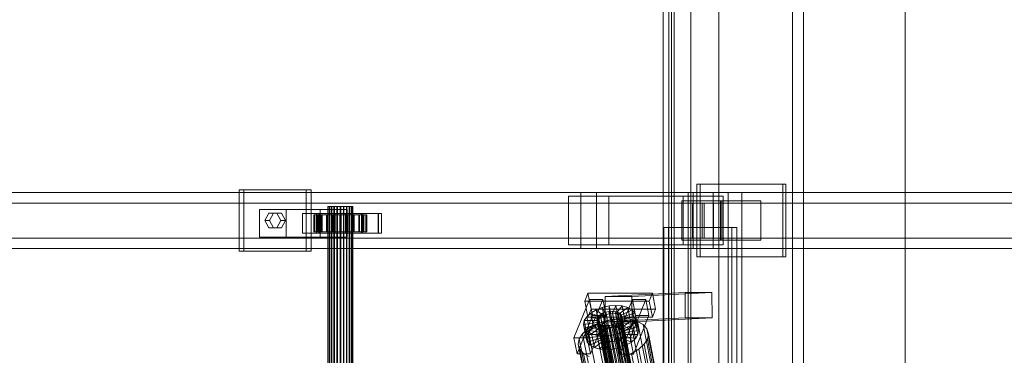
# Model space of a CAD drawing. Header units: millimetres. Extents: x -2233 to 65662, y -50530 to 6847.
# Tile 334 of 656: x 3339 to 4043, y -17666 to -17426. Entities that reach past the tile are written whole.
import ezdxf

# ---------------------------------------------------------------- set-up
doc = ezdxf.new("R2010")
doc.units = ezdxf.units.MM
doc.layers.add('superior_C01', color=7, linetype='Continuous', lineweight=0)
doc.layers.add('superior_tolva', color=7, linetype='Continuous', lineweight=0)

msp = doc.modelspace()

# ---------------------------------------------------------------- linework, layer by layer
at = {"layer": 'superior_C01'}
for p, q in [((3544.288, -17548), (3496.321, -17548)), ((3496.321, -17548), (3496.321, -17592)), ((3499.708, -17548), (3496.321, -17548)), ((3499.708, -17592), (3499.708, -17548)), ((3499.708, -17548), (3547.675, -17548)), ((3544.288, -17592), (3544.288, -17548)), ((3544.288, -17548), (3547.675, -17548)), ((3547.675, -17548), (3547.675, -17592)), ((3884.794, -17544), (3823.396, -17544)), ((3823.396, -17544), (3823.396, -17596)), ((3825.654, -17544), (3823.396, -17544)), ((3825.654, -17596), (3825.654, -17544)), ((3825.654, -17544), (3887.052, -17544)), ((3884.794, -17596), (3884.794, -17544)), ((3884.794, -17544), (3887.052, -17544)), ((3887.052, -17544), (3887.052, -17596)), ((3740.385, -17550), (2589.177, -17550)), ((2600.468, -17550), (3751.675, -17550)), ((3820.827, -17550), (2669.62, -17550)), ((2683.732, -17550), (3834.94, -17550)), ((3760.42, -17552.5), (3731.64, -17552.5)), ((3731.64, -17552.5), (3731.64, -17587.5)), ((3813.494, -17552.5), (3731.64, -17552.5)), ((3740.385, -17550), (3740.385, -17590)), ((3751.675, -17550), (3740.385, -17550)), ((4891.593, -17550), (3740.385, -17550)), ((3751.675, -17590), (3751.675, -17550)), ((3751.675, -17550), (4902.883, -17550)), ((3760.42, -17587.5), (3760.42, -17552.5)), ((3760.42, -17552.5), (3842.274, -17552.5)), ((3845.659, -17550), (3807.286, -17550)), ((3807.286, -17550), (3807.286, -18450)), ((3817.165, -17550), (3807.286, -17550)), ((3841.327, -17556), (3812.547, -17556)), ((3812.547, -17556), (3812.547, -17584)), ((3840.269, -17556), (3812.547, -17556)), ((3813.494, -17587.5), (3813.494, -17552.5)), ((3813.494, -17552.5), (3842.274, -17552.5)), ((3817.165, -18450), (3817.165, -17550)), ((3817.165, -17550), (3855.538, -17550)), ((3820.827, -17550), (3820.827, -17590)), ((3834.94, -17550), (3820.827, -17550)), ((4972.035, -17550), (3820.827, -17550)), ((3834.94, -17590), (3834.94, -17550)), ((3834.94, -17550), (4986.148, -17550)), ((3840.269, -17584), (3840.269, -17556)), ((3840.269, -17556), (3869.049, -17556)), ((3841.327, -17584), (3841.327, -17556)), ((3841.327, -17556), (3869.049, -17556)), ((3842.274, -17552.5), (3842.274, -17587.5)), ((3845.659, -18450), (3845.659, -17550)), ((3845.659, -17550), (3855.538, -17550)), ((3855.538, -17550), (3855.538, -18450)), ((3869.049, -17556), (3869.049, -17584)), ((3827.149, -17557.5), (2594.087, -17557.5)), ((2595.558, -17557.5), (3828.619, -17557.5)), ((3529.898, -17562), (3510.711, -17562)), ((3510.711, -17562), (3510.711, -17582)), ((3554.244, -17562), (3510.711, -17562)), ((3529.898, -17582), (3529.898, -17562)), ((3529.898, -17562), (3573.431, -17562)), ((3554.244, -17582), (3554.244, -17562)), ((3554.244, -17562), (3573.431, -17562)), ((3559.888, -17560), (3559.638, -17560)), ((3559.638, -17560), (3560.002, -17560)), ((3559.638, -18440), (3559.638, -17560)), ((3560.734, -17560), (3559.888, -17560)), ((3559.888, -18440), (3559.888, -17560)), ((3560.002, -17560), (3560.953, -17560)), ((3560.002, -18440), (3560.002, -17560)), ((3562.119, -17560), (3560.734, -17560)), ((3560.734, -18440), (3560.734, -17560)), ((3560.953, -17560), (3562.429, -17560)), ((3560.953, -18440), (3560.953, -17560)), ((3563.947, -17560), (3562.119, -17560)), ((3562.119, -18440), (3562.119, -17560)), ((3562.429, -17560), (3564.327, -17560)), ((3562.429, -18440), (3562.429, -17560)), ((3566.095, -17560), (3563.947, -17560)), ((3563.947, -18440), (3563.947, -17560)), ((3564.327, -17560), (3566.519, -17560)), ((3564.327, -18440), (3564.327, -17560)), ((3568.417, -17560), (3566.095, -17560)), ((3566.095, -18440), (3566.095, -17560)), ((3566.519, -17560), (3568.855, -17560)), ((3566.519, -18440), (3566.519, -17560)), ((3570.753, -17560), (3568.417, -17560)), ((3568.417, -18440), (3568.417, -17560)), ((3568.855, -17560), (3571.176, -17560)), ((3568.855, -18440), (3568.855, -17560)), ((3572.945, -17560), (3570.753, -17560)), ((3570.753, -18440), (3570.753, -17560)), ((3571.176, -17560), (3573.324, -17560)), ((3571.176, -18440), (3571.176, -17560)), ((3574.843, -17560), (3572.945, -17560)), ((3572.945, -18440), (3572.945, -17560)), ((3573.324, -17560), (3575.153, -17560)), ((3573.324, -18440), (3573.324, -17560)), ((3573.431, -17562), (3573.431, -17582)), ((3576.318, -17560), (3574.843, -17560)), ((3574.843, -18440), (3574.843, -17560)), ((3575.153, -17560), (3576.537, -17560)), ((3575.153, -18440), (3575.153, -17560)), ((3577.27, -17560), (3576.318, -17560)), ((3576.318, -18440), (3576.318, -17560)), ((3576.537, -17560), (3577.383, -17560)), ((3576.537, -18440), (3576.537, -17560)), ((3577.633, -17560), (3577.27, -17560)), ((3577.27, -17560), (3577.27, -18440)), ((3577.383, -17560), (3577.633, -17560)), ((3577.383, -18440), (3577.383, -17560)), ((3577.633, -18440), (3577.633, -17560)), ((3820.388, -17557.5), (3835.379, -17557.5)), ((3820.388, -17582.5), (3820.388, -17557.5)), ((4889.742, -17557.5), (3820.388, -17557.5)), ((3827.149, -17557.5), (3827.149, -17582.5)), ((3828.619, -17557.5), (3827.149, -17557.5)), ((3828.619, -17582.5), (3828.619, -17557.5)), ((3835.379, -17557.5), (3835.379, -17582.5)), ((3835.379, -17557.5), (4904.734, -17557.5)), ((3514.549, -17570), (3517.427, -17564.804)), ((3517.427, -17575.196), (3514.549, -17570)), ((3514.549, -17570), (3517.936, -17570)), ((3517.427, -17564.804), (3523.183, -17564.804)), ((3520.814, -17564.804), (3517.427, -17564.804)), ((3520.814, -17564.804), (3517.936, -17570)), ((3517.936, -17570), (3520.814, -17575.196)), ((3526.57, -17564.804), (3520.814, -17564.804)), ((3523.183, -17564.804), (3526.061, -17570)), ((3526.57, -17564.804), (3523.183, -17564.804)), ((3526.061, -17570), (3523.183, -17575.196)), ((3529.448, -17570), (3526.061, -17570)), ((3529.448, -17570), (3526.57, -17564.804)), ((3526.57, -17575.196), (3529.448, -17570)), ((3553.115, -17565), (3541.603, -17565)), ((3541.603, -17565), (3541.603, -17579)), ((3553.458, -17565), (3541.603, -17565)), ((3550.169, -17566), (3549.641, -17566)), ((3549.641, -17566), (3559.638, -17566)), ((3549.641, -17578), (3549.641, -17566)), ((3549.641, -17566), (3550.408, -17566)), ((3551.955, -17566), (3550.169, -17566)), ((3550.169, -17566), (3559.888, -17566)), ((3550.169, -17578), (3550.169, -17566)), ((3550.408, -17566), (3560.002, -17566)), ((3550.408, -17578), (3550.408, -17566)), ((3550.408, -17566), (3552.417, -17566)), ((3595.781, -17565), (3551.652, -17565)), ((3551.652, -17565), (3551.652, -17579)), ((3553.91, -17565), (3551.652, -17565)), ((3554.878, -17566), (3551.955, -17566)), ((3551.955, -17566), (3560.734, -17566)), ((3551.955, -17578), (3551.955, -17566)), ((3552.417, -17566), (3560.953, -17566)), ((3552.417, -17578), (3552.417, -17566)), ((3552.417, -17566), (3555.532, -17566)), ((3553.115, -17579), (3553.115, -17565)), ((3553.115, -17565), (3564.97, -17565)), ((3553.458, -17579), (3553.458, -17565)), ((3553.458, -17565), (3564.97, -17565)), ((3553.91, -17579), (3553.91, -17565)), ((3553.91, -17565), (3598.039, -17565)), ((3558.738, -17566), (3554.878, -17566)), ((3554.878, -17566), (3562.119, -17566)), ((3554.878, -17578), (3554.878, -17566)), ((3555.532, -17566), (3562.429, -17566)), ((3555.532, -17578), (3555.532, -17566)), ((3555.532, -17566), (3559.539, -17566)), ((3563.273, -17566), (3558.738, -17566)), ((3558.738, -17566), (3563.947, -17566)), ((3558.738, -17578), (3558.738, -17566)), ((3559.539, -17566), (3564.327, -17566)), ((3559.539, -17578), (3559.539, -17566)), ((3559.539, -17566), (3564.166, -17566)), ((3559.638, -17566), (3559.888, -17566)), ((3559.638, -17566), (3559.638, -17578)), ((3560.002, -17566), (3559.638, -17566)), ((3559.888, -17566), (3560.734, -17566)), ((3559.888, -17566), (3559.888, -17578)), ((3560.002, -17566), (3560.002, -17578)), ((3560.953, -17566), (3560.002, -17566)), ((3560.734, -17566), (3562.119, -17566)), ((3560.734, -17566), (3560.734, -17578)), ((3560.953, -17566), (3560.953, -17578)), ((3562.429, -17566), (3560.953, -17566)), ((3562.119, -17566), (3563.947, -17566)), ((3562.119, -17566), (3562.119, -17578)), ((3562.429, -17566), (3562.429, -17578)), ((3564.327, -17566), (3562.429, -17566)), ((3568.173, -17566), (3563.273, -17566)), ((3563.273, -17566), (3566.095, -17566)), ((3563.273, -17578), (3563.273, -17566)), ((3563.947, -17566), (3566.095, -17566)), ((3563.947, -17566), (3563.947, -17578)), ((3564.166, -17566), (3566.519, -17566)), ((3564.166, -17578), (3564.166, -17566)), ((3564.166, -17566), (3569.098, -17566)), ((3564.327, -17566), (3564.327, -17578)), ((3566.519, -17566), (3564.327, -17566)), ((3564.97, -17565), (3564.97, -17579)), ((3566.095, -17566), (3568.417, -17566)), ((3566.095, -17566), (3566.095, -17578)), ((3566.519, -17566), (3566.519, -17578)), ((3568.855, -17566), (3566.519, -17566)), ((3573.105, -17566), (3568.173, -17566)), ((3568.173, -17566), (3568.417, -17566)), ((3568.173, -17578), (3568.173, -17566)), ((3568.417, -17566), (3570.753, -17566)), ((3568.417, -17566), (3568.417, -17578)), ((3569.098, -17566), (3568.855, -17566)), ((3568.855, -17566), (3568.855, -17578)), ((3571.176, -17566), (3568.855, -17566)), ((3569.098, -17578), (3569.098, -17566)), ((3569.098, -17566), (3573.999, -17566)), ((3573.105, -17566), (3570.753, -17566)), ((3570.753, -17566), (3572.945, -17566)), ((3570.753, -17566), (3570.753, -17578)), ((3573.999, -17566), (3571.176, -17566)), ((3571.176, -17566), (3571.176, -17578)), ((3573.324, -17566), (3571.176, -17566)), ((3583.814, -17565), (3572.302, -17565)), ((3572.302, -17565), (3572.302, -17579)), ((3584.157, -17565), (3572.302, -17565)), ((3577.732, -17566), (3572.945, -17566)), ((3572.945, -17566), (3574.843, -17566)), ((3572.945, -17566), (3572.945, -17578)), ((3577.732, -17566), (3573.105, -17566)), ((3573.105, -17578), (3573.105, -17566)), ((3578.533, -17566), (3573.324, -17566)), ((3573.324, -17566), (3573.324, -17578)), ((3575.153, -17566), (3573.324, -17566)), ((3573.999, -17578), (3573.999, -17566)), ((3573.999, -17566), (3578.533, -17566)), ((3581.74, -17566), (3574.843, -17566)), ((3574.843, -17566), (3576.318, -17566)), ((3574.843, -17566), (3574.843, -17578)), ((3582.394, -17566), (3575.153, -17566)), ((3575.153, -17566), (3575.153, -17578)), ((3576.537, -17566), (3575.153, -17566)), ((3584.854, -17566), (3576.318, -17566)), ((3576.318, -17566), (3577.27, -17566)), ((3576.318, -17566), (3576.318, -17578)), ((3585.317, -17566), (3576.537, -17566)), ((3576.537, -17566), (3576.537, -17578)), ((3577.383, -17566), (3576.537, -17566)), ((3577.27, -17566), (3586.863, -17566)), ((3577.27, -17578), (3577.27, -17566)), ((3577.27, -17566), (3577.633, -17566)), ((3587.103, -17566), (3577.383, -17566)), ((3577.383, -17566), (3577.383, -17578)), ((3577.633, -17566), (3577.383, -17566)), ((3587.63, -17566), (3577.633, -17566)), ((3577.633, -17566), (3577.633, -17578)), ((3581.74, -17566), (3577.732, -17566)), ((3577.732, -17578), (3577.732, -17566)), ((3578.533, -17578), (3578.533, -17566)), ((3578.533, -17566), (3582.394, -17566)), ((3584.854, -17566), (3581.74, -17566)), ((3581.74, -17578), (3581.74, -17566)), ((3582.394, -17578), (3582.394, -17566)), ((3582.394, -17566), (3585.317, -17566)), ((3583.814, -17579), (3583.814, -17565)), ((3583.814, -17565), (3595.669, -17565)), ((3584.157, -17579), (3584.157, -17565)), ((3584.157, -17565), (3595.669, -17565)), ((3586.863, -17566), (3584.854, -17566)), ((3584.854, -17578), (3584.854, -17566)), ((3585.317, -17578), (3585.317, -17566)), ((3585.317, -17566), (3587.103, -17566)), ((3586.863, -17566), (3586.863, -17578)), ((3587.63, -17566), (3586.863, -17566)), ((3587.103, -17578), (3587.103, -17566)), ((3587.103, -17566), (3587.63, -17566)), ((3587.63, -17578), (3587.63, -17566)), ((3595.669, -17565), (3595.669, -17579)), ((3595.781, -17579), (3595.781, -17565)), ((3595.781, -17565), (3598.039, -17565)), ((3598.039, -17565), (3598.039, -17579)), ((3523.183, -17575.196), (3517.427, -17575.196)), ((3520.814, -17575.196), (3517.427, -17575.196)), ((3520.814, -17575.196), (3526.57, -17575.196)), ((3526.57, -17575.196), (3523.183, -17575.196)), ((3559.638, -17578), (3549.641, -17578)), ((3549.641, -17578), (3550.169, -17578)), ((3550.408, -17578), (3549.641, -17578)), ((3559.888, -17578), (3550.169, -17578)), ((3550.169, -17578), (3551.955, -17578)), ((3560.002, -17578), (3550.408, -17578)), ((3552.417, -17578), (3550.408, -17578)), ((3560.734, -17578), (3551.955, -17578)), ((3551.955, -17578), (3554.878, -17578)), ((3560.953, -17578), (3552.417, -17578)), ((3555.532, -17578), (3552.417, -17578)), ((3562.119, -17578), (3554.878, -17578)), ((3554.878, -17578), (3558.738, -17578)), ((3562.429, -17578), (3555.532, -17578)), ((3559.539, -17578), (3555.532, -17578)), ((3563.947, -17578), (3558.738, -17578)), ((3558.738, -17578), (3563.273, -17578)), ((3564.327, -17578), (3559.539, -17578)), ((3564.166, -17578), (3559.539, -17578)), ((3559.888, -17578), (3559.638, -17578)), ((3559.638, -17578), (3560.002, -17578)), ((3560.734, -17578), (3559.888, -17578)), ((3560.002, -17578), (3560.953, -17578)), ((3562.119, -17578), (3560.734, -17578)), ((3560.953, -17578), (3562.429, -17578)), ((3563.947, -17578), (3562.119, -17578)), ((3562.429, -17578), (3564.327, -17578)), ((3566.095, -17578), (3563.273, -17578)), ((3563.273, -17578), (3568.173, -17578)), ((3566.095, -17578), (3563.947, -17578)), ((3566.519, -17578), (3564.166, -17578)), ((3569.098, -17578), (3564.166, -17578)), ((3564.327, -17578), (3566.519, -17578)), ((3568.417, -17578), (3566.095, -17578)), ((3566.519, -17578), (3568.855, -17578)), ((3568.417, -17578), (3568.173, -17578)), ((3568.173, -17578), (3573.105, -17578)), ((3570.753, -17578), (3568.417, -17578)), ((3568.855, -17578), (3569.098, -17578)), ((3568.855, -17578), (3571.176, -17578)), ((3573.999, -17578), (3569.098, -17578)), ((3572.945, -17578), (3570.753, -17578)), ((3570.753, -17578), (3573.105, -17578)), ((3571.176, -17578), (3573.999, -17578)), ((3571.176, -17578), (3573.324, -17578)), ((3574.843, -17578), (3572.945, -17578)), ((3572.945, -17578), (3577.732, -17578)), ((3573.105, -17578), (3577.732, -17578)), ((3573.324, -17578), (3578.533, -17578)), ((3573.324, -17578), (3575.153, -17578)), ((3578.533, -17578), (3573.999, -17578)), ((3576.318, -17578), (3574.843, -17578)), ((3574.843, -17578), (3581.74, -17578)), ((3575.153, -17578), (3582.394, -17578)), ((3575.153, -17578), (3576.537, -17578)), ((3577.27, -17578), (3576.318, -17578)), ((3576.318, -17578), (3584.854, -17578)), ((3576.537, -17578), (3585.317, -17578)), ((3576.537, -17578), (3577.383, -17578)), ((3586.863, -17578), (3577.27, -17578)), ((3577.633, -17578), (3577.27, -17578)), ((3577.383, -17578), (3587.103, -17578)), ((3577.383, -17578), (3577.633, -17578)), ((3577.633, -17578), (3587.63, -17578)), ((3577.732, -17578), (3581.74, -17578)), ((3582.394, -17578), (3578.533, -17578)), ((3581.74, -17578), (3584.854, -17578)), ((3585.317, -17578), (3582.394, -17578)), ((3584.854, -17578), (3586.863, -17578)), ((3587.103, -17578), (3585.317, -17578)), ((3586.863, -17578), (3587.63, -17578)), ((3587.63, -17578), (3587.103, -17578)), ((3848.481, -17575), (3799.747, -17575)), ((3799.747, -17575), (3799.747, -18425)), ((3803.134, -17575), (3799.747, -17575)), ((3803.134, -18425), (3803.134, -17575)), ((3803.134, -17575), (3851.868, -17575)), ((3848.481, -18425), (3848.481, -17575)), ((3848.481, -17575), (3851.868, -17575)), ((3851.868, -17575), (3851.868, -18425)), ((2594.087, -17582.5), (3827.149, -17582.5)), ((2595.558, -17582.5), (3828.619, -17582.5)), ((3510.711, -17582), (3529.898, -17582)), ((3510.711, -17582), (3554.244, -17582)), ((3573.431, -17582), (3529.898, -17582)), ((3541.603, -17579), (3553.115, -17579)), ((3541.603, -17579), (3553.458, -17579)), ((3551.652, -17579), (3595.781, -17579)), ((3551.652, -17579), (3553.91, -17579)), ((3564.97, -17579), (3553.115, -17579)), ((3564.97, -17579), (3553.458, -17579)), ((3598.039, -17579), (3553.91, -17579)), ((3573.431, -17582), (3554.244, -17582)), ((3572.302, -17579), (3583.814, -17579)), ((3572.302, -17579), (3584.157, -17579)), ((3595.669, -17579), (3583.814, -17579)), ((3595.669, -17579), (3584.157, -17579)), ((3598.039, -17579), (3595.781, -17579)), ((3812.547, -17584), (3841.327, -17584)), ((3812.547, -17584), (3840.269, -17584)), ((3835.379, -17582.5), (3820.388, -17582.5)), ((3820.388, -17582.5), (4889.742, -17582.5)), ((3827.149, -17582.5), (3828.619, -17582.5)), ((3835.379, -17582.5), (4904.734, -17582.5)), ((3869.049, -17584), (3840.269, -17584)), ((3869.049, -17584), (3841.327, -17584)), ((2589.177, -17590), (3740.385, -17590)), ((2600.468, -17590), (3751.675, -17590)), ((2669.62, -17590), (3820.827, -17590)), ((2683.732, -17590), (3834.94, -17590)), ((3496.321, -17592), (3544.288, -17592)), ((3496.321, -17592), (3499.708, -17592)), ((3547.675, -17592), (3499.708, -17592)), ((3547.675, -17592), (3544.288, -17592)), ((3731.64, -17587.5), (3760.42, -17587.5)), ((3813.494, -17587.5), (3731.64, -17587.5)), ((3740.385, -17590), (3751.675, -17590)), ((3740.385, -17590), (4891.593, -17590)), ((3751.675, -17590), (4902.883, -17590)), ((3842.274, -17587.5), (3760.42, -17587.5)), ((3842.274, -17587.5), (3813.494, -17587.5)), ((3820.827, -17590), (3834.94, -17590)), ((3820.827, -17590), (4972.035, -17590)), ((3834.94, -17590), (4986.148, -17590)), ((3823.396, -17596), (3884.794, -17596)), ((3823.396, -17596), (3825.654, -17596)), ((3887.052, -17596), (3825.654, -17596)), ((3887.052, -17596), (3884.794, -17596)), ((3746.619, -17626.449), (3735.489, -17653.98)), ((3745.596, -17621.857), (3743.277, -17627.592)), ((3745.083, -17653.992), (3756.212, -17626.461)), ((3747.849, -17633.325), (3745.596, -17621.857)), ((3745.596, -17621.857), (3791.644, -17621.914)), ((3748.872, -17637.917), (3746.619, -17626.449)), ((3746.619, -17626.449), (3756.212, -17626.461)), ((3756.212, -17626.461), (3758.466, -17637.929)), ((3814.991, -17621.488), (3757.799, -17624.356)), ((3776.985, -17624.356), (3757.799, -17624.356)), ((3757.799, -17624.356), (3757.871, -17642.354)), ((3777.318, -17626.487), (3766.188, -17654.019)), ((3775.782, -17654.031), (3786.911, -17626.499)), ((3776.985, -17624.356), (3834.178, -17621.488)), ((3777.057, -17642.354), (3776.985, -17624.356)), ((3779.571, -17637.955), (3777.318, -17626.487)), ((3777.318, -17626.487), (3786.911, -17626.499)), ((3786.911, -17626.499), (3789.165, -17637.967)), ((3789.325, -17627.65), (3791.644, -17621.914)), ((3791.644, -17621.914), (3793.898, -17633.382)), ((3815.063, -17639.486), (3814.991, -17621.488)), ((3814.991, -17621.488), (3834.178, -17621.488)), ((3834.178, -17621.488), (3834.249, -17639.486)), ((3789.325, -17627.65), (3743.277, -17627.592)), ((3743.277, -17627.592), (3745.531, -17639.061)), ((3745.531, -17639.061), (3747.849, -17633.325)), ((3747.547, -17636.164), (3751.356, -17633.91)), ((3793.898, -17633.382), (3747.849, -17633.325)), ((3751.356, -17633.91), (3755.831, -17632.183)), ((3751.356, -17633.91), (3756.5, -17637.975)), ((3753.287, -17643.74), (3751.356, -17633.91)), ((3755.831, -17632.183), (3760.667, -17631.1)), ((3755.831, -17632.183), (3758.62, -17637.157)), ((3757.762, -17642.013), (3755.831, -17632.183)), ((3760.667, -17631.1), (3765.535, -17630.735)), ((3760.667, -17631.1), (3760.91, -17636.643)), ((3762.599, -17640.93), (3760.667, -17631.1)), ((3765.535, -17630.735), (3763.216, -17636.47)), ((3770.102, -17631.112), (3765.38, -17636.649)), ((3767.466, -17640.564), (3765.535, -17630.735)), ((3765.535, -17630.735), (3770.102, -17631.112)), ((3774.058, -17632.206), (3767.254, -17637.167)), ((3777.133, -17633.943), (3768.71, -17637.99)), ((3772.034, -17640.942), (3770.102, -17631.112)), ((3770.102, -17631.112), (3774.058, -17632.206)), ((3775.99, -17642.036), (3774.058, -17632.206)), ((3774.058, -17632.206), (3777.133, -17633.943)), ((3779.065, -17643.772), (3777.133, -17633.943)), ((3777.133, -17633.943), (3779.118, -17636.203)), ((3791.579, -17639.118), (3789.325, -17627.65)), ((3793.898, -17633.382), (3791.579, -17639.118)), ((3737.743, -17665.449), (3748.872, -17637.917)), ((3742.902, -17641.61), (3744.663, -17638.79)), ((3744.663, -17638.79), (3747.547, -17636.164)), ((3744.663, -17638.79), (3753.33, -17640.286)), ((3746.595, -17648.62), (3744.663, -17638.79)), ((3745.531, -17639.061), (3791.579, -17639.118)), ((3758.466, -17637.929), (3747.336, -17665.461)), ((3747.547, -17636.164), (3754.695, -17639.042)), ((3749.478, -17645.994), (3747.547, -17636.164)), ((3758.466, -17637.929), (3748.872, -17637.917)), ((3751.928, -17641.32), (3752.173, -17639.983)), ((3752.287, -17642.566), (3751.928, -17641.32)), ((3793.937, -17855.119), (3751.928, -17641.32)), ((3752.173, -17639.983), (3753.008, -17638.648)), ((3794.183, -17853.782), (3752.173, -17639.983)), ((3753.33, -17640.286), (3752.495, -17641.622)), ((3753.008, -17638.648), (3754.374, -17637.404)), ((3795.017, -17852.446), (3753.008, -17638.648)), ((3754.695, -17639.042), (3753.33, -17640.286)), ((3753.33, -17640.286), (3755.261, -17650.116)), ((3754.374, -17637.404), (3756.178, -17636.336)), ((3796.383, -17851.202), (3754.374, -17637.404)), ((3756.5, -17637.975), (3754.695, -17639.042)), ((3754.695, -17639.042), (3756.627, -17648.872)), ((3756.178, -17636.336), (3758.298, -17635.518)), ((3798.187, -17850.135), (3756.178, -17636.336)), ((3758.62, -17637.157), (3756.5, -17637.975)), ((3756.5, -17637.975), (3758.431, -17647.804)), ((3756.621, -17642.107), (3763.087, -17640.659)), ((3762.599, -17640.93), (3757.762, -17642.013)), ((3815.063, -17639.486), (3757.871, -17642.354)), ((3758.298, -17635.518), (3760.589, -17635.005)), ((3800.307, -17849.317), (3758.298, -17635.518)), ((3760.91, -17636.643), (3758.62, -17637.157)), ((3758.62, -17637.157), (3760.551, -17646.986)), ((3760.589, -17635.005), (3762.894, -17634.832)), ((3802.598, -17848.804), (3760.589, -17635.005)), ((3763.216, -17636.47), (3760.91, -17636.643)), ((3760.91, -17636.643), (3762.842, -17646.473)), ((3767.466, -17640.564), (3762.599, -17640.93)), ((3762.842, -17646.473), (3762.599, -17640.93)), ((3762.894, -17634.832), (3765.058, -17635.011)), ((3804.904, -17848.631), (3762.894, -17634.832)), ((3763.087, -17640.659), (3769.594, -17640.17)), ((3799.302, -17824.968), (3763.087, -17640.659)), ((3763.216, -17636.47), (3765.148, -17646.3)), ((3765.38, -17636.649), (3763.216, -17636.47)), ((3765.058, -17635.011), (3766.932, -17635.529)), ((3807.067, -17848.809), (3765.058, -17635.011)), ((3765.148, -17646.3), (3767.466, -17640.564)), ((3765.38, -17636.649), (3767.311, -17646.479)), ((3767.254, -17637.167), (3765.38, -17636.649)), ((3766.932, -17635.529), (3768.388, -17636.352)), ((3808.941, -17849.328), (3766.932, -17635.529)), ((3768.607, -17641.341), (3767.241, -17642.585)), ((3767.254, -17637.167), (3769.185, -17646.997)), ((3768.71, -17637.99), (3767.254, -17637.167)), ((3767.311, -17646.479), (3772.034, -17640.942)), ((3772.034, -17640.942), (3767.466, -17640.564)), ((3768.388, -17636.352), (3769.328, -17637.422)), ((3810.398, -17850.15), (3768.388, -17636.352)), ((3768.442, -17665.487), (3779.571, -17637.955)), ((3769.442, -17640.005), (3768.607, -17641.341)), ((3810.616, -17855.139), (3768.607, -17641.341)), ((3768.71, -17637.99), (3770.642, -17647.82)), ((3769.65, -17639.061), (3768.71, -17637.99)), ((3769.328, -17637.422), (3769.687, -17638.668)), ((3811.337, -17851.221), (3769.328, -17637.422)), ((3769.687, -17638.668), (3769.442, -17640.005)), ((3769.442, -17640.005), (3811.451, -17853.804)), ((3769.594, -17640.17), (3775.7, -17640.674)), ((3805.809, -17824.479), (3769.594, -17640.17)), ((3779.118, -17636.203), (3769.65, -17639.061)), ((3769.65, -17639.061), (3771.582, -17648.891)), ((3770.009, -17640.307), (3769.65, -17639.061)), ((3811.697, -17852.467), (3769.687, -17638.668)), ((3769.763, -17641.643), (3770.009, -17640.307)), ((3779.876, -17638.834), (3770.009, -17640.307)), ((3770.009, -17640.307), (3771.941, -17650.137)), ((3775.99, -17642.036), (3772.034, -17640.942)), ((3775.7, -17640.674), (3780.989, -17642.137)), ((3811.915, -17824.984), (3775.7, -17640.674)), ((3834.249, -17639.486), (3777.057, -17642.354)), ((3789.165, -17637.967), (3778.035, -17665.499)), ((3781.049, -17646.033), (3779.118, -17636.203)), ((3779.118, -17636.203), (3779.876, -17638.834)), ((3779.876, -17638.834), (3779.357, -17641.655)), ((3789.165, -17637.967), (3779.571, -17637.955)), ((3781.807, -17648.664), (3779.876, -17638.834)), ((3834.249, -17639.486), (3815.063, -17639.486)), ((3741.692, -17650.939), (3745.547, -17647.428)), ((3742.383, -17644.431), (3742.902, -17641.61)), ((3742.383, -17644.431), (3752.249, -17642.958)), ((3743.141, -17647.062), (3742.383, -17644.431)), ((3744.314, -17654.261), (3742.383, -17644.431)), ((3742.902, -17641.61), (3752.495, -17641.622)), ((3744.833, -17651.44), (3742.902, -17641.61)), ((3743.141, -17647.062), (3752.609, -17644.204)), ((3745.126, -17649.322), (3743.141, -17647.062)), ((3745.073, -17656.892), (3743.141, -17647.062)), ((3745.126, -17649.322), (3753.549, -17645.275)), ((3745.547, -17647.428), (3750.639, -17644.416)), ((3781.762, -17831.737), (3745.547, -17647.428)), ((3749.478, -17645.994), (3746.595, -17648.62)), ((3748.2, -17651.059), (3755.005, -17646.098)), ((3753.287, -17643.74), (3749.478, -17645.994)), ((3756.627, -17648.872), (3749.478, -17645.994)), ((3750.639, -17644.416), (3756.621, -17642.107)), ((3786.854, -17828.725), (3750.639, -17644.416)), ((3752.156, -17652.153), (3756.879, -17646.616)), ((3752.495, -17641.622), (3752.249, -17642.958)), ((3752.249, -17642.958), (3752.609, -17644.204)), ((3752.249, -17642.958), (3754.181, -17652.788)), ((3753.227, -17643.637), (3752.287, -17642.566)), ((3794.296, -17856.365), (3752.287, -17642.566)), ((3752.495, -17641.622), (3754.427, -17651.452)), ((3752.609, -17644.204), (3753.549, -17645.275)), ((3752.609, -17644.204), (3754.54, -17654.034)), ((3754.683, -17644.459), (3753.227, -17643.637)), ((3795.236, -17857.435), (3753.227, -17643.637)), ((3757.762, -17642.013), (3753.287, -17643.74)), ((3758.431, -17647.804), (3753.287, -17643.74)), ((3753.549, -17645.275), (3755.005, -17646.098)), ((3753.549, -17645.275), (3755.48, -17655.105)), ((3756.557, -17644.978), (3754.683, -17644.459)), ((3796.693, -17858.258), (3754.683, -17644.459)), ((3755.005, -17646.098), (3756.879, -17646.616)), ((3755.005, -17646.098), (3756.937, -17655.927)), ((3758.721, -17645.156), (3756.557, -17644.978)), ((3798.566, -17858.776), (3756.557, -17644.978)), ((3792.836, -17826.416), (3756.621, -17642.107)), ((3756.627, -17648.872), (3758.431, -17647.804)), ((3756.724, -17652.53), (3759.043, -17646.795)), ((3756.879, -17646.616), (3759.043, -17646.795)), ((3756.879, -17646.616), (3758.81, -17656.446)), ((3760.551, -17646.986), (3757.762, -17642.013)), ((3757.871, -17642.354), (3777.057, -17642.354)), ((3758.431, -17647.804), (3760.551, -17646.986)), ((3761.026, -17644.983), (3758.721, -17645.156)), ((3800.73, -17858.955), (3758.721, -17645.156)), ((3759.043, -17646.795), (3761.348, -17646.622)), ((3759.043, -17646.795), (3760.974, -17656.624)), ((3760.551, -17646.986), (3762.842, -17646.473)), ((3763.317, -17644.47), (3761.026, -17644.983)), ((3803.036, -17858.782), (3761.026, -17644.983)), ((3761.348, -17646.622), (3763.639, -17646.108)), ((3761.592, -17652.165), (3761.348, -17646.622)), ((3761.348, -17646.622), (3763.28, -17656.451)), ((3762.842, -17646.473), (3765.148, -17646.3)), ((3765.437, -17643.652), (3763.317, -17644.47)), ((3805.327, -17858.269), (3763.317, -17644.47)), ((3763.639, -17646.108), (3765.759, -17645.29)), ((3766.428, -17651.082), (3763.639, -17646.108)), ((3763.639, -17646.108), (3765.571, -17655.938)), ((3765.148, -17646.3), (3767.311, -17646.479)), ((3767.241, -17642.585), (3765.437, -17643.652)), ((3807.446, -17857.451), (3765.437, -17643.652)), ((3765.759, -17645.29), (3767.563, -17644.223)), ((3770.903, -17649.355), (3765.759, -17645.29)), ((3765.759, -17645.29), (3767.69, -17655.12)), ((3809.251, -17856.383), (3767.241, -17642.585)), ((3767.311, -17646.479), (3769.185, -17646.997)), ((3767.563, -17644.223), (3768.929, -17642.979)), ((3774.712, -17647.101), (3767.563, -17644.223)), ((3767.563, -17644.223), (3769.495, -17654.053)), ((3768.929, -17642.979), (3769.763, -17641.643)), ((3777.596, -17644.475), (3768.929, -17642.979)), ((3768.929, -17642.979), (3770.861, -17652.809)), ((3769.185, -17646.997), (3775.99, -17642.036)), ((3769.185, -17646.997), (3770.642, -17647.82)), ((3769.763, -17641.643), (3779.357, -17641.655)), ((3771.695, -17651.473), (3769.763, -17641.643)), ((3770.642, -17647.82), (3779.065, -17643.772)), ((3770.642, -17647.82), (3771.582, -17648.891)), ((3774.712, -17647.101), (3770.903, -17649.355)), ((3771.582, -17648.891), (3781.049, -17646.033)), ((3777.596, -17644.475), (3774.712, -17647.101)), ((3776.644, -17656.931), (3774.712, -17647.101)), ((3779.065, -17643.772), (3775.99, -17642.036)), ((3779.357, -17641.655), (3777.596, -17644.475)), ((3779.527, -17654.305), (3777.596, -17644.475)), ((3781.049, -17646.033), (3779.065, -17643.772)), ((3779.357, -17641.655), (3781.288, -17651.485)), ((3780.989, -17642.137), (3785.099, -17644.459)), ((3817.204, -17826.446), (3780.989, -17642.137)), ((3781.807, -17648.664), (3781.049, -17646.033)), ((3785.099, -17644.459), (3787.752, -17647.481)), ((3821.314, -17828.768), (3785.099, -17644.459)), ((3787.752, -17647.481), (3788.766, -17650.998)), ((3823.967, -17831.79), (3787.752, -17647.481)), ((3745.083, -17653.992), (3735.489, -17653.98)), ((3735.489, -17653.98), (3737.743, -17665.449)), ((3738.643, -17658.48), (3739.337, -17654.709)), ((3739.337, -17654.709), (3741.692, -17650.939)), ((3775.552, -17839.018), (3739.337, -17654.709)), ((3777.907, -17835.248), (3741.692, -17650.939)), ((3744.833, -17651.44), (3744.314, -17654.261)), ((3754.181, -17652.788), (3744.314, -17654.261)), ((3744.314, -17654.261), (3745.073, -17656.892)), ((3746.595, -17648.62), (3744.833, -17651.44)), ((3754.427, -17651.452), (3744.833, -17651.44)), ((3754.54, -17654.034), (3745.073, -17656.892)), ((3747.336, -17665.461), (3745.083, -17653.992)), ((3748.2, -17651.059), (3745.126, -17649.322)), ((3747.057, -17659.152), (3745.126, -17649.322)), ((3755.261, -17650.116), (3746.595, -17648.62)), ((3755.48, -17655.105), (3747.057, -17659.152)), ((3752.156, -17652.153), (3748.2, -17651.059)), ((3750.132, -17660.889), (3748.2, -17651.059)), ((3756.724, -17652.53), (3752.156, -17652.153)), ((3754.088, -17661.983), (3752.156, -17652.153)), ((3754.181, -17652.788), (3754.427, -17651.452)), ((3754.54, -17654.034), (3754.181, -17652.788)), ((3754.427, -17651.452), (3755.261, -17650.116)), ((3755.48, -17655.105), (3754.54, -17654.034)), ((3755.261, -17650.116), (3756.627, -17648.872)), ((3756.937, -17655.927), (3755.48, -17655.105)), ((3761.592, -17652.165), (3756.724, -17652.53)), ((3758.655, -17662.36), (3756.724, -17652.53)), ((3766.428, -17651.082), (3761.592, -17652.165)), ((3763.523, -17661.995), (3761.592, -17652.165)), ((3767.69, -17655.12), (3765.571, -17655.938)), ((3775.782, -17654.031), (3766.188, -17654.019)), ((3766.188, -17654.019), (3768.442, -17665.487)), ((3770.903, -17649.355), (3766.428, -17651.082)), ((3768.359, -17660.912), (3766.428, -17651.082)), ((3769.495, -17654.053), (3767.69, -17655.12)), ((3767.69, -17655.12), (3772.834, -17659.184)), ((3770.861, -17652.809), (3769.495, -17654.053)), ((3769.495, -17654.053), (3776.644, -17656.931)), ((3771.695, -17651.473), (3770.861, -17652.809)), ((3770.861, -17652.809), (3779.527, -17654.305)), ((3772.834, -17659.184), (3770.903, -17649.355)), ((3771.582, -17648.891), (3771.941, -17650.137)), ((3771.941, -17650.137), (3771.695, -17651.473)), ((3781.288, -17651.485), (3771.695, -17651.473)), ((3771.941, -17650.137), (3781.807, -17648.664)), ((3778.035, -17665.499), (3775.782, -17654.031)), ((3776.644, -17656.931), (3779.527, -17654.305)), ((3779.527, -17654.305), (3781.288, -17651.485)), ((3781.288, -17651.485), (3781.807, -17648.664)), ((3788.072, -17654.769), (3785.717, -17658.539)), ((3788.766, -17650.998), (3788.072, -17654.769)), ((3788.072, -17654.769), (3824.287, -17839.078)), ((3824.981, -17835.307), (3788.766, -17650.998)), ((3739.657, -17661.997), (3738.643, -17658.48)), ((3774.858, -17842.789), (3738.643, -17658.48)), ((3742.31, -17665.019), (3739.657, -17661.997)), ((3775.872, -17846.306), (3739.657, -17661.997)), ((3745.073, -17656.892), (3747.057, -17659.152)), ((3747.057, -17659.152), (3750.132, -17660.889)), ((3756.937, -17655.927), (3750.132, -17660.889)), ((3750.132, -17660.889), (3754.088, -17661.983)), ((3758.81, -17656.446), (3754.088, -17661.983)), ((3754.088, -17661.983), (3758.655, -17662.36)), ((3758.81, -17656.446), (3756.937, -17655.927)), ((3760.974, -17656.624), (3758.655, -17662.36)), ((3758.655, -17662.36), (3763.523, -17661.995)), ((3760.974, -17656.624), (3758.81, -17656.446)), ((3763.28, -17656.451), (3760.974, -17656.624)), ((3765.571, -17655.938), (3763.28, -17656.451)), ((3763.28, -17656.451), (3763.523, -17661.995)), ((3763.523, -17661.995), (3768.359, -17660.912)), ((3765.571, -17655.938), (3768.359, -17660.912)), ((3768.359, -17660.912), (3772.834, -17659.184)), ((3772.834, -17659.184), (3776.644, -17656.931)), ((3781.863, -17662.05), (3776.77, -17665.062)), ((3785.717, -17658.539), (3781.863, -17662.05)), ((3818.077, -17846.359), (3781.863, -17662.05)), ((3821.932, -17842.848), (3785.717, -17658.539)), ((3737.743, -17665.449), (3747.336, -17665.461)), ((3746.421, -17667.341), (3742.31, -17665.019)), ((3778.525, -17849.328), (3742.31, -17665.019)), ((3768.442, -17665.487), (3778.035, -17665.499)), ((3776.77, -17665.062), (3770.788, -17667.371)), ((3812.985, -17849.371), (3776.77, -17665.062))]:
    msp.add_line(p, q, dxfattribs=at)
at = {"layer": 'superior_tolva'}
for p, q in [((3819.2, -19821.5), (3819.2, -16178.5)), ((3891.7, -19821.5), (3891.7, -16178.5)), ((3899.7, -16178.5), (3899.7, -19821.5)), ((3972.2, -16178.5), (3972.2, -19821.5)), ((3799.2, -19725), (3799.2, -16275)), ((3803.335, -16275), (3803.335, -19725)), ((3805.2, -19725), (3805.2, -16275)), ((3807.2, -19725), (3807.2, -16275)), ((3839.2, -16275), (3839.2, -19725))]:
    msp.add_line(p, q, dxfattribs=at)

doc.saveas('drawing.dxf')
